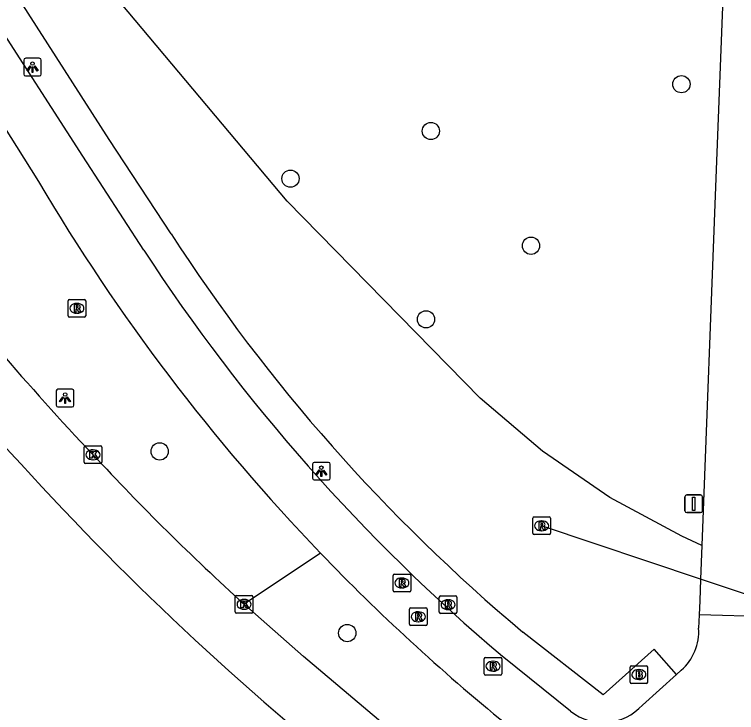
# Model space of a CAD drawing. Extents: x 160077 to 160945, y 386481 to 387498.
# Drawn here: x 160581.71 to 160622.65, y 386524.51 to 386564.07 of the extents above; entities that cross this region are included whole.
import ezdxf

# ---------------------------------------------------------------- set-up
doc = ezdxf.new("R2010")
doc.units = 0
for name, color, linetype in [('IMGEO_Berm_groen', 7, 'Continuous'), ('IMGEO_Boom', 7, 'Continuous'), ('IMGEO_Brandkraan', 7, 'Continuous'), ('IMGEO_Duiker', 7, 'Continuous'), ('IMGEO_Fietspad_gesloten', 7, 'Continuous'), ('IMGEO_Fietspad_open', 7, 'Continuous'), ('IMGEO_Groenvoorziening', 7, 'Continuous'), ('IMGEO_Kolk', 7, 'Continuous'), ('IMGEO_Lichtpunt', 7, 'Continuous'), ('IMGEO_OVBaan_gesloten', 7, 'Continuous'), ('IMGEO_Rijbaan_regionaal_gesloten', 7, 'Continuous'), ('IMGEO_Rioolput', 7, 'Continuous'), ('IMGEO_Verkeersbordpaal', 7, 'Continuous'), ('IMGEO_Voetpad_open', 7, 'Continuous')]:
    doc.layers.add(name, color=color, linetype=linetype)

msp = doc.modelspace()

# ---------------------------------------------------------------- linework, layer by layer
at = {"layer": 'IMGEO_Berm_groen'}
msp.add_lwpolyline([(160599.068, 386533.541), (160594.73, 386530.646)], dxfattribs=at)
at = {"layer": 'IMGEO_Boom'}
for centre in [(160619.525, 386560.114), (160605.319, 386557.461), (160597.359, 386554.763), (160610.998, 386550.963), (160605.046, 386546.793), (160589.943, 386539.31), (160600.58, 386529.016)]:
    msp.add_circle(centre, 0.489, dxfattribs=at)
at = {"layer": 'IMGEO_Brandkraan'}
for p, q in [((160616.611, 386526.238), (160616.611, 386527.09)), ((160616.686, 386527.164), (160617.538, 386527.164)), ((160617.612, 386527.09), (160617.612, 386526.238)), ((160617.099, 386526.944), (160617.124, 386526.944)), ((160617.122, 386526.384), (160617.097, 386526.384)), ((160617.538, 386526.164), (160616.686, 386526.164))]:
    msp.add_line(p, q, dxfattribs=at)
for points in [[(160616.611, 386526.238), (160616.611, 386527.09)], [(160616.686, 386527.164), (160617.538, 386527.164)], [(160617.612, 386527.09), (160617.612, 386526.238)], [(160616.959, 386526.864), (160616.959, 386526.464), (160617.172, 386526.464)], [(160617.19, 386526.864), (160616.959, 386526.864)], [(160617.138, 386526.783), (160617.084, 386526.783), (160617.084, 386526.707)], [(160617.084, 386526.707), (160617.137, 386526.707)], [(160617.146, 386526.631), (160617.084, 386526.631), (160617.084, 386526.55)], [(160617.084, 386526.55), (160617.146, 386526.55)], [(160617.538, 386526.164), (160616.686, 386526.164)]]:
    msp.add_lwpolyline(points, dxfattribs=at)
for centre, radius, start, end in [((160616.688, 386527.088), 0.0765, 91.552, 178.448), ((160616.688, 386527.088), 0.0765, 91.552, 178.448), ((160617.536, 386527.088), 0.0765, 1.552, 88.448), ((160617.536, 386527.088), 0.0765, 1.552, 88.448), ((160617.139, 386526.745), 0.0379, 267.8285, 90.9355), ((160617.147, 386526.59), 0.0404, 269.8759, 90.5077), ((160617.194, 386526.719), 0.145, 59.4692, 91.5367), ((160617.219, 386526.766), 0.0922, 285.5137, 58.1501), ((160617.224, 386526.574), 0.105, 301.3115, 78.989), ((160616.688, 386526.24), 0.0765, 181.552, 268.448), ((160616.688, 386526.24), 0.0765, 181.552, 268.448), ((160617.178, 386526.715), 0.251, 268.6676, 293.5347), ((160617.536, 386526.24), 0.0765, 271.552, 358.448), ((160617.536, 386526.24), 0.0765, 271.552, 358.448)]:
    msp.add_arc(centre, radius, start, end, dxfattribs=at)
for centre, major_axis, ratio, start_param, end_param in [((160617.098, 386526.664), (-0.387, 0.002), 0.722429, 4.712389, 7.853982), ((160617.123, 386526.664), (-0.39, 0.002), 0.717154, 1.570796, 4.712389)]:
    msp.add_ellipse(centre, major_axis=major_axis, ratio=ratio, start_param=start_param, end_param=end_param, dxfattribs=at)
at = {"layer": 'IMGEO_Duiker'}
msp.add_lwpolyline([(160628.451, 386529.442), (160627.845, 386529.645), (160626.971, 386529.938), (160624.467, 386530.778), (160620.609, 386532.071), (160611.599, 386535.093)], dxfattribs=at)
at = {"layer": 'IMGEO_Fietspad_gesloten'}
for points in [[(160545.353, 386614.4), (160545.504, 386614.157), (160550.968, 386605.402), (160562.433, 386587.034), (160573.74, 386569.221), (160580.234, 386559.082), (160583.066, 386554.607)], [(160589.041, 386550.715), (160585.58, 386556.03), (160580.414, 386564.047), (160565.101, 386588.121), (160553.416, 386606.82), (160552.85, 386607.713)], [(160620.523, 386530.049), (160620.502, 386529.301)], [(160624.477, 386529.933), (160620.523, 386530.049)], [(160613.236, 386524.585), (160609.372, 386527.709)], [(160619.25, 386526.673), (160617.316, 386524.939)], [(160619.512, 386526.907), (160619.25, 386526.673)]]:
    msp.add_lwpolyline(points, dxfattribs=at)
for centre, radius, start, end in [((160681.95, 386613.11), 114.894, 210.6099, 223.83162), ((160677.547, 386608.443), 105.668, 213.1146, 229.82113), ((160681.862, 386613.041), 114.783, 223.83712, 230.96338), ((160617.584, 386529.106), 2.925, 311.2435, 3.823), ((160615.085, 386526.963), 3.012, 232.1298, 317.7878)]:
    msp.add_arc(centre, radius, start, end, dxfattribs=at)
at = {"layer": 'IMGEO_Fietspad_open'}
for points in [[(160622.337, 386577.163), (160621.458, 386554.303), (160620.682, 386533.986)], [(160620.682, 386533.986), (160620.609, 386532.071), (160620.562, 386530.85), (160620.523, 386530.049)]]:
    msp.add_lwpolyline(points, dxfattribs=at)
at = {"layer": 'IMGEO_Groenvoorziening'}
msp.add_lwpolyline([(160620.682, 386533.986), (160619.557, 386534.503), (160615.474, 386536.705), (160611.643, 386539.322), (160608.107, 386542.325), (160597.18, 386553.492), (160585.687, 386567.177)], dxfattribs=at)
at = {"layer": 'IMGEO_Kolk'}
for p, q in [((160585.667, 386538.692), (160585.667, 386539.544)), ((160585.742, 386539.618), (160586.594, 386539.618)), ((160586.155, 386539.398), (160586.18, 386539.398)), ((160586.668, 386539.544), (160586.668, 386538.692)), ((160586.594, 386538.618), (160585.742, 386538.618)), ((160586.178, 386538.838), (160586.153, 386538.838)), ((160594.304, 386531.146), (160595.156, 386531.146)), ((160594.229, 386530.22), (160594.229, 386531.072)), ((160594.717, 386530.926), (160594.742, 386530.926)), ((160595.23, 386531.072), (160595.23, 386530.22)), ((160594.74, 386530.366), (160594.715, 386530.366)), ((160595.156, 386530.146), (160594.304, 386530.146))]:
    msp.add_line(p, q, dxfattribs=at)
for points in [[(160585.667, 386538.692), (160585.667, 386539.544)], [(160585.742, 386539.618), (160586.594, 386539.618)], [(160585.988, 386539.318), (160586.111, 386539.318), (160586.111, 386539.167), (160586.241, 386539.318), (160586.405, 386539.318), (160586.259, 386539.167), (160586.412, 386538.918), (160586.26, 386538.918), (160586.175, 386539.082), (160586.111, 386539.015), (160586.111, 386538.918), (160585.988, 386538.918), (160585.988, 386539.318)], [(160586.668, 386539.544), (160586.668, 386538.692)], [(160586.594, 386538.618), (160585.742, 386538.618)], [(160594.304, 386531.146), (160595.156, 386531.146)], [(160594.229, 386530.22), (160594.229, 386531.072)], [(160594.55, 386530.846), (160594.673, 386530.846), (160594.673, 386530.695), (160594.803, 386530.846), (160594.967, 386530.846), (160594.821, 386530.695), (160594.974, 386530.446), (160594.822, 386530.446), (160594.737, 386530.61), (160594.673, 386530.543), (160594.673, 386530.446), (160594.55, 386530.446), (160594.55, 386530.846)], [(160595.23, 386531.072), (160595.23, 386530.22)], [(160595.156, 386530.146), (160594.304, 386530.146)]]:
    msp.add_lwpolyline(points, dxfattribs=at)
for centre, start, end in [((160585.744, 386539.542), 91.552, 178.448), ((160585.744, 386539.542), 91.552, 178.448), ((160586.592, 386539.542), 1.552, 88.448), ((160586.592, 386539.542), 1.552, 88.448), ((160585.744, 386538.694), 181.552, 268.448), ((160585.744, 386538.694), 181.552, 268.448), ((160586.592, 386538.694), 271.552, 358.448), ((160586.592, 386538.694), 271.552, 358.448), ((160594.306, 386531.07), 91.552, 178.448), ((160594.306, 386531.07), 91.552, 178.448), ((160595.154, 386531.07), 1.552, 88.448), ((160595.154, 386531.07), 1.552, 88.448), ((160594.306, 386530.222), 181.552, 268.448), ((160594.306, 386530.222), 181.552, 268.448), ((160595.154, 386530.222), 271.552, 358.448), ((160595.154, 386530.222), 271.552, 358.448)]:
    msp.add_arc(centre, 0.0765, start, end, dxfattribs=at)
for centre, major_axis, ratio, start_param, end_param in [((160586.154, 386539.118), (-0.387, 0.002), 0.722429, 4.712389, 7.853982), ((160586.179, 386539.118), (-0.39, 0.002), 0.717154, 1.570796, 4.712389), ((160594.716, 386530.646), (-0.387, 0.002), 0.722429, 4.712389, 7.853982), ((160594.741, 386530.646), (-0.39, 0.002), 0.717154, 1.570796, 4.712389)]:
    msp.add_ellipse(centre, major_axis=major_axis, ratio=ratio, start_param=start_param, end_param=end_param, dxfattribs=at)
at = {"layer": 'IMGEO_Lichtpunt'}
for p, q in [((160582.235, 386561.485), (160582.235, 386560.678)), ((160582.235, 386561.485), (160582.235, 386560.678)), ((160583.137, 386561.58), (160582.329, 386561.58)), ((160583.137, 386561.58), (160582.329, 386561.58)), ((160583.231, 386560.678), (160583.231, 386561.485)), ((160583.231, 386560.678), (160583.231, 386561.485)), ((160582.329, 386560.584), (160583.137, 386560.584)), ((160582.329, 386560.584), (160583.137, 386560.584)), ((160584.084, 386542.735), (160584.084, 386541.928)), ((160584.084, 386542.735), (160584.084, 386541.928)), ((160584.986, 386542.83), (160584.178, 386542.83)), ((160584.986, 386542.83), (160584.178, 386542.83)), ((160585.08, 386541.928), (160585.08, 386542.735)), ((160585.08, 386541.928), (160585.08, 386542.735)), ((160584.178, 386541.834), (160584.986, 386541.834)), ((160584.178, 386541.834), (160584.986, 386541.834)), ((160598.614, 386538.592), (160598.614, 386537.785)), ((160598.614, 386538.592), (160598.614, 386537.785)), ((160599.516, 386538.687), (160598.708, 386538.687)), ((160599.516, 386538.687), (160598.708, 386538.687)), ((160599.61, 386537.785), (160599.61, 386538.592)), ((160599.61, 386537.785), (160599.61, 386538.592)), ((160598.708, 386537.691), (160599.516, 386537.691)), ((160598.708, 386537.691), (160599.516, 386537.691))]:
    msp.add_line(p, q, dxfattribs=at)
for points in [[(160582.609, 386561.149), (160582.648, 386561.121), (160582.46, 386560.859), (160582.422, 386560.886), (160582.609, 386561.149)], [(160582.711, 386561.101), (160582.758, 386561.101), (160582.758, 386560.779), (160582.711, 386560.779), (160582.711, 386561.101)], [(160582.821, 386561.121), (160582.859, 386561.148), (160583.046, 386560.886), (160583.007, 386560.858), (160582.821, 386561.121)], [(160584.458, 386542.399), (160584.497, 386542.371), (160584.309, 386542.109), (160584.271, 386542.136), (160584.458, 386542.399)], [(160584.56, 386542.351), (160584.607, 386542.351), (160584.607, 386542.029), (160584.56, 386542.029), (160584.56, 386542.351)], [(160584.67, 386542.371), (160584.708, 386542.398), (160584.895, 386542.136), (160584.856, 386542.108), (160584.67, 386542.371)], [(160598.988, 386538.256), (160599.027, 386538.228), (160598.839, 386537.966), (160598.801, 386537.993), (160598.988, 386538.256)], [(160599.09, 386538.208), (160599.137, 386538.208), (160599.137, 386537.886), (160599.09, 386537.886), (160599.09, 386538.208)], [(160599.2, 386538.228), (160599.238, 386538.255), (160599.425, 386537.993), (160599.386, 386537.965), (160599.2, 386538.228)]]:
    msp.add_lwpolyline(points, dxfattribs=at)
for centre in [(160582.734, 386561.283), (160584.583, 386542.533), (160599.113, 386538.39)]:
    msp.add_circle(centre, 0.0994, dxfattribs=at)
for centre, start, end in [((160582.329, 386561.485), 90, 180), ((160582.329, 386561.485), 90, 180), ((160583.137, 386561.485), 0, 90), ((160583.137, 386561.485), 0, 90), ((160582.329, 386560.678), 180, 270), ((160582.329, 386560.678), 180, 270), ((160583.137, 386560.678), 270, 0), ((160583.137, 386560.678), 270, 360), ((160584.178, 386542.735), 90, 180), ((160584.178, 386542.735), 90, 180), ((160584.986, 386542.735), 0, 90), ((160584.986, 386542.735), 0, 90), ((160584.178, 386541.928), 180, 270), ((160584.178, 386541.928), 180, 270), ((160584.986, 386541.928), 270, 0), ((160584.986, 386541.928), 270, 360), ((160598.708, 386538.592), 90, 180), ((160598.708, 386538.592), 90, 180), ((160599.516, 386538.592), 0, 90), ((160599.516, 386538.592), 0, 90), ((160598.708, 386537.785), 180, 270), ((160598.708, 386537.785), 180, 270), ((160599.516, 386537.785), 270, 0), ((160599.516, 386537.785), 270, 360)]:
    msp.add_arc(centre, 0.0946, start, end, dxfattribs=at)
at = {"layer": 'IMGEO_OVBaan_gesloten'}
msp.add_arc((160706.781, 386652.336), 168.791, 211.97203, 230.9922, dxfattribs=at)
at = {"layer": 'IMGEO_Rijbaan_regionaal_gesloten'}
msp.add_lwpolyline([(160607.03, 386520.262), (160605.804, 386521.269), (160603.45, 386523.179), (160598.103, 386527.687), (160594.73, 386530.646)], dxfattribs=at)
for centre, radius, start, end in [((160702.904, 386649.594), 160.724, 217.70628, 223.42185), ((160692.296, 386637.811), 144.925, 222.92105, 227.68439)]:
    msp.add_arc(centre, radius, start, end, dxfattribs=at)
at = {"layer": 'IMGEO_Rioolput'}
for p, q in [((160584.825, 386547.917), (160585.677, 386547.917)), ((160584.75, 386546.991), (160584.75, 386547.843)), ((160585.238, 386547.697), (160585.263, 386547.697)), ((160585.751, 386547.843), (160585.751, 386546.991)), ((160585.261, 386547.137), (160585.236, 386547.137)), ((160585.677, 386546.917), (160584.825, 386546.917)), ((160611.098, 386534.667), (160611.098, 386535.519)), ((160611.173, 386535.593), (160612.025, 386535.593)), ((160611.586, 386535.373), (160611.611, 386535.373)), ((160612.099, 386535.519), (160612.099, 386534.667)), ((160611.609, 386534.813), (160611.584, 386534.813)), ((160612.025, 386534.593), (160611.173, 386534.593)), ((160603.252, 386532.356), (160604.104, 386532.356)), ((160603.177, 386531.43), (160603.177, 386532.282)), ((160603.665, 386532.136), (160603.69, 386532.136)), ((160604.178, 386532.282), (160604.178, 386531.43)), ((160603.688, 386531.576), (160603.663, 386531.576)), ((160604.104, 386531.356), (160603.252, 386531.356)), ((160605.873, 386531.124), (160606.725, 386531.124)), ((160605.798, 386530.198), (160605.798, 386531.05)), ((160606.286, 386530.904), (160606.311, 386530.904)), ((160606.799, 386531.05), (160606.799, 386530.198)), ((160604.107, 386529.514), (160604.107, 386530.366)), ((160604.182, 386530.44), (160605.034, 386530.44)), ((160605.108, 386530.366), (160605.108, 386529.514)), ((160606.309, 386530.344), (160606.284, 386530.344)), ((160604.595, 386530.22), (160604.62, 386530.22)), ((160606.725, 386530.124), (160605.873, 386530.124)), ((160604.618, 386529.66), (160604.593, 386529.66)), ((160605.034, 386529.44), (160604.182, 386529.44)), ((160608.344, 386526.711), (160608.344, 386527.563)), ((160608.419, 386527.637), (160609.271, 386527.637)), ((160609.345, 386527.563), (160609.345, 386526.711)), ((160608.832, 386527.417), (160608.857, 386527.417)), ((160609.271, 386526.637), (160608.419, 386526.637)), ((160608.855, 386526.857), (160608.83, 386526.857))]:
    msp.add_line(p, q, dxfattribs=at)
for points in [[(160584.825, 386547.917), (160585.677, 386547.917)], [(160584.75, 386546.991), (160584.75, 386547.843)], [(160585.339, 386547.615), (160585.087, 386547.617), (160585.087, 386547.217)], [(160585.265, 386547.536), (160585.211, 386547.536), (160585.211, 386547.455)], [(160585.751, 386547.843), (160585.751, 386546.991)], [(160585.087, 386547.217), (160585.211, 386547.217), (160585.211, 386547.379), (160585.222, 386547.379)], [(160585.211, 386547.455), (160585.263, 386547.455)], [(160585.269, 386547.35), (160585.34, 386547.217), (160585.48, 386547.217), (160585.415, 386547.343)], [(160585.677, 386546.917), (160584.825, 386546.917)], [(160611.098, 386534.667), (160611.098, 386535.519)], [(160611.173, 386535.593), (160612.025, 386535.593)], [(160611.687, 386535.291), (160611.435, 386535.293), (160611.435, 386534.893)], [(160611.613, 386535.212), (160611.559, 386535.212), (160611.559, 386535.131)], [(160612.099, 386535.519), (160612.099, 386534.667)], [(160611.435, 386534.893), (160611.559, 386534.893), (160611.559, 386535.055), (160611.57, 386535.055)], [(160611.559, 386535.131), (160611.611, 386535.131)], [(160611.617, 386535.026), (160611.688, 386534.893), (160611.828, 386534.893), (160611.763, 386535.019)], [(160612.025, 386534.593), (160611.173, 386534.593)], [(160603.252, 386532.356), (160604.104, 386532.356)], [(160603.177, 386531.43), (160603.177, 386532.282)], [(160603.766, 386532.054), (160603.514, 386532.056), (160603.514, 386531.656)], [(160603.692, 386531.975), (160603.638, 386531.975), (160603.638, 386531.894)], [(160604.178, 386532.282), (160604.178, 386531.43)], [(160603.514, 386531.656), (160603.638, 386531.656), (160603.638, 386531.818), (160603.649, 386531.818)], [(160603.638, 386531.894), (160603.69, 386531.894)], [(160603.696, 386531.789), (160603.767, 386531.656), (160603.907, 386531.656), (160603.842, 386531.782)], [(160604.104, 386531.356), (160603.252, 386531.356)], [(160605.873, 386531.124), (160606.725, 386531.124)], [(160605.798, 386530.198), (160605.798, 386531.05)], [(160606.387, 386530.822), (160606.135, 386530.824), (160606.135, 386530.424)], [(160606.313, 386530.743), (160606.259, 386530.743), (160606.259, 386530.662)], [(160606.799, 386531.05), (160606.799, 386530.198)], [(160604.107, 386529.514), (160604.107, 386530.366)], [(160604.182, 386530.44), (160605.034, 386530.44)], [(160605.108, 386530.366), (160605.108, 386529.514)], [(160606.135, 386530.424), (160606.259, 386530.424), (160606.259, 386530.586), (160606.27, 386530.586)], [(160606.259, 386530.662), (160606.311, 386530.662)], [(160606.317, 386530.557), (160606.388, 386530.424), (160606.528, 386530.424), (160606.463, 386530.55)], [(160604.696, 386530.138), (160604.444, 386530.14), (160604.444, 386529.74)], [(160604.444, 386529.74), (160604.568, 386529.74), (160604.568, 386529.902), (160604.579, 386529.902)], [(160604.622, 386530.059), (160604.568, 386530.059), (160604.568, 386529.978)], [(160604.568, 386529.978), (160604.62, 386529.978)], [(160606.725, 386530.124), (160605.873, 386530.124)], [(160604.626, 386529.873), (160604.697, 386529.74), (160604.837, 386529.74), (160604.772, 386529.866)], [(160605.034, 386529.44), (160604.182, 386529.44)], [(160608.344, 386526.711), (160608.344, 386527.563)], [(160608.419, 386527.637), (160609.271, 386527.637)], [(160609.345, 386527.563), (160609.345, 386526.711)], [(160608.933, 386527.335), (160608.681, 386527.337), (160608.681, 386526.937)], [(160608.681, 386526.937), (160608.805, 386526.937), (160608.805, 386527.099), (160608.816, 386527.099)], [(160608.859, 386527.256), (160608.805, 386527.256), (160608.805, 386527.175)], [(160608.805, 386527.175), (160608.857, 386527.175)], [(160608.863, 386527.07), (160608.934, 386526.937), (160609.074, 386526.937), (160609.009, 386527.063)], [(160609.271, 386526.637), (160608.419, 386526.637)]]:
    msp.add_lwpolyline(points, dxfattribs=at)
for centre, radius, start, end in [((160584.827, 386547.841), 0.0765, 91.552, 178.448), ((160584.827, 386547.841), 0.0765, 91.552, 178.448), ((160585.675, 386547.841), 0.0765, 1.552, 88.448), ((160585.675, 386547.841), 0.0765, 1.552, 88.448), ((160585.271, 386547.44), 0.0964, 77.0061, 93.1865), ((160585.285, 386547.497), 0.0378, 276.6634, 79.6772), ((160585.338, 386547.505), 0.109, 350.3612, 89.416), ((160585.336, 386547.505), 0.112, 277.5842, 350.9817), ((160585.221, 386547.326), 0.0533, 26.0293, 88.6989), ((160585.247, 386547.644), 0.19, 274.7715, 282.9687), ((160585.32, 386547.29), 0.108, 29.5134, 73.7905), ((160584.827, 386546.993), 0.0765, 181.552, 268.448), ((160584.827, 386546.993), 0.0765, 181.552, 268.448), ((160585.675, 386546.993), 0.0765, 271.552, 358.448), ((160585.675, 386546.993), 0.0765, 271.552, 358.448), ((160611.175, 386535.517), 0.0765, 91.552, 178.448), ((160611.175, 386535.517), 0.0765, 91.552, 178.448), ((160611.619, 386535.116), 0.0964, 77.0061, 93.1865), ((160611.633, 386535.173), 0.0378, 276.6634, 79.6772), ((160611.686, 386535.181), 0.109, 350.3612, 89.416), ((160612.023, 386535.517), 0.0765, 1.552, 88.448), ((160612.023, 386535.517), 0.0765, 1.552, 88.448), ((160611.569, 386535.002), 0.0533, 26.0293, 88.6989), ((160611.595, 386535.32), 0.19, 274.7715, 282.9687), ((160611.684, 386535.181), 0.112, 277.5842, 350.9817), ((160611.668, 386534.966), 0.108, 29.5134, 73.7905), ((160611.175, 386534.669), 0.0765, 181.552, 268.448), ((160611.175, 386534.669), 0.0765, 181.552, 268.448), ((160612.023, 386534.669), 0.0765, 271.552, 358.448), ((160612.023, 386534.669), 0.0765, 271.552, 358.448), ((160603.254, 386532.28), 0.0765, 91.552, 178.448), ((160603.254, 386532.28), 0.0765, 91.552, 178.448), ((160604.102, 386532.28), 0.0765, 1.552, 88.448), ((160604.102, 386532.28), 0.0765, 1.552, 88.448), ((160603.698, 386531.879), 0.0964, 77.0061, 93.1865), ((160603.712, 386531.936), 0.0378, 276.6634, 79.6772), ((160603.765, 386531.944), 0.109, 350.3612, 89.416), ((160603.648, 386531.765), 0.0533, 26.0293, 88.6989), ((160603.674, 386532.083), 0.19, 274.7715, 282.9687), ((160603.763, 386531.944), 0.112, 277.5842, 350.9817), ((160603.747, 386531.729), 0.108, 29.5134, 73.7905), ((160603.254, 386531.432), 0.0765, 181.552, 268.448), ((160603.254, 386531.432), 0.0765, 181.552, 268.448), ((160604.102, 386531.432), 0.0765, 271.552, 358.448), ((160604.102, 386531.432), 0.0765, 271.552, 358.448), ((160605.875, 386531.048), 0.0765, 91.552, 178.448), ((160605.875, 386531.048), 0.0765, 91.552, 178.448), ((160606.723, 386531.048), 0.0765, 1.552, 88.448), ((160606.723, 386531.048), 0.0765, 1.552, 88.448), ((160606.319, 386530.647), 0.0964, 77.0061, 93.1865), ((160606.333, 386530.704), 0.0378, 276.6634, 79.6772), ((160606.386, 386530.712), 0.109, 350.3612, 89.416), ((160604.184, 386530.364), 0.0765, 91.552, 178.448), ((160604.184, 386530.364), 0.0765, 91.552, 178.448), ((160605.032, 386530.364), 0.0765, 1.552, 88.448), ((160605.032, 386530.364), 0.0765, 1.552, 88.448), ((160606.269, 386530.533), 0.0533, 26.0293, 88.6989), ((160606.295, 386530.851), 0.19, 274.7715, 282.9687), ((160606.384, 386530.712), 0.112, 277.5842, 350.9817), ((160606.368, 386530.497), 0.108, 29.5134, 73.7905), ((160604.578, 386529.849), 0.0533, 26.0293, 88.6989), ((160604.604, 386530.167), 0.19, 274.7715, 282.9687), ((160604.628, 386529.963), 0.0964, 77.0061, 93.1865), ((160604.642, 386530.02), 0.0378, 276.6634, 79.6772), ((160604.695, 386530.028), 0.109, 350.3612, 89.416), ((160604.693, 386530.028), 0.112, 277.5842, 350.9817), ((160604.677, 386529.813), 0.108, 29.5134, 73.7905), ((160605.875, 386530.2), 0.0765, 181.552, 268.448), ((160605.875, 386530.2), 0.0765, 181.552, 268.448), ((160606.723, 386530.2), 0.0765, 271.552, 358.448), ((160606.723, 386530.2), 0.0765, 271.552, 358.448), ((160604.184, 386529.516), 0.0765, 181.552, 268.448), ((160604.184, 386529.516), 0.0765, 181.552, 268.448), ((160605.032, 386529.516), 0.0765, 271.552, 358.448), ((160605.032, 386529.516), 0.0765, 271.552, 358.448), ((160608.421, 386527.561), 0.0765, 91.552, 178.448), ((160608.421, 386527.561), 0.0765, 91.552, 178.448), ((160609.269, 386527.561), 0.0765, 1.552, 88.448), ((160609.269, 386527.561), 0.0765, 1.552, 88.448), ((160608.815, 386527.046), 0.0533, 26.0293, 88.6989), ((160608.841, 386527.364), 0.19, 274.7715, 282.9687), ((160608.865, 386527.16), 0.0964, 77.0061, 93.1865), ((160608.879, 386527.217), 0.0378, 276.6634, 79.6772), ((160608.932, 386527.225), 0.109, 350.3612, 89.416), ((160608.93, 386527.225), 0.112, 277.5842, 350.9817), ((160608.914, 386527.01), 0.108, 29.5134, 73.7905), ((160608.421, 386526.713), 0.0765, 181.552, 268.448), ((160608.421, 386526.713), 0.0765, 181.552, 268.448), ((160609.269, 386526.713), 0.0765, 271.552, 358.448), ((160609.269, 386526.713), 0.0765, 271.552, 358.448)]:
    msp.add_arc(centre, radius, start, end, dxfattribs=at)
for centre, major_axis, ratio, start_param, end_param in [((160585.237, 386547.417), (-0.387, 0.002), 0.722429, 4.712389, 7.853982), ((160585.262, 386547.417), (-0.39, 0.002), 0.717154, 1.570796, 4.712389), ((160611.585, 386535.093), (-0.387, 0.002), 0.722429, 4.712389, 7.853982), ((160611.61, 386535.093), (-0.39, 0.002), 0.717154, 1.570796, 4.712389), ((160603.664, 386531.856), (-0.387, 0.002), 0.722429, 4.712389, 7.853982), ((160603.689, 386531.856), (-0.39, 0.002), 0.717154, 1.570796, 4.712389), ((160606.285, 386530.624), (-0.387, 0.002), 0.722429, 4.712389, 7.853982), ((160606.31, 386530.624), (-0.39, 0.002), 0.717154, 1.570796, 4.712389), ((160604.594, 386529.94), (-0.387, 0.002), 0.722429, 4.712389, 7.853982), ((160604.619, 386529.94), (-0.39, 0.002), 0.717154, 1.570796, 4.712389), ((160608.831, 386527.137), (-0.387, 0.002), 0.722429, 4.712389, 7.853982), ((160608.856, 386527.137), (-0.39, 0.002), 0.717154, 1.570796, 4.712389)]:
    msp.add_ellipse(centre, major_axis=major_axis, ratio=ratio, start_param=start_param, end_param=end_param, dxfattribs=at)
at = {"layer": 'IMGEO_Verkeersbordpaal'}
for p, q in [((160619.825, 386536.842), (160620.615, 386536.842)), ((160620.615, 386536.842), (160619.825, 386536.842)), ((160619.725, 386535.942), (160619.725, 386536.742)), ((160619.725, 386536.742), (160619.725, 386535.942)), ((160620.715, 386536.742), (160620.715, 386535.942)), ((160620.715, 386535.942), (160620.715, 386536.742)), ((160620.615, 386535.842), (160619.825, 386535.842)), ((160619.825, 386535.842), (160620.615, 386535.842))]:
    msp.add_line(p, q, dxfattribs=at)
msp.add_lwpolyline([(160620.145, 386536.717), (160620.295, 386536.717), (160620.295, 386535.967), (160620.145, 386535.967), (160620.145, 386536.717)], dxfattribs=at)
for centre, start, end in [((160619.825, 386536.742), 90, 180), ((160619.825, 386536.742), 90, 180), ((160620.615, 386536.742), 0, 90), ((160620.615, 386536.742), 360, 90), ((160619.825, 386535.942), 180, 270), ((160619.825, 386535.942), 180, 270), ((160620.615, 386535.942), 270, 0), ((160620.615, 386535.942), 270, 0)]:
    msp.add_arc(centre, 0.1, start, end, dxfattribs=at)
at = {"layer": 'IMGEO_Voetpad_open'}
for points in [[(160590.596, 386551.641), (160587.086, 386556.982), (160582.019, 386564.881)], [(160619.25, 386526.673), (160617.981, 386528.111), (160615.081, 386525.508), (160610.54, 386529.076)]]:
    msp.add_lwpolyline(points, dxfattribs=at)
msp.add_arc((160674.771, 386605.942), 100.17, 212.82616, 230.11734, dxfattribs=at)

doc.saveas('drawing.dxf')
